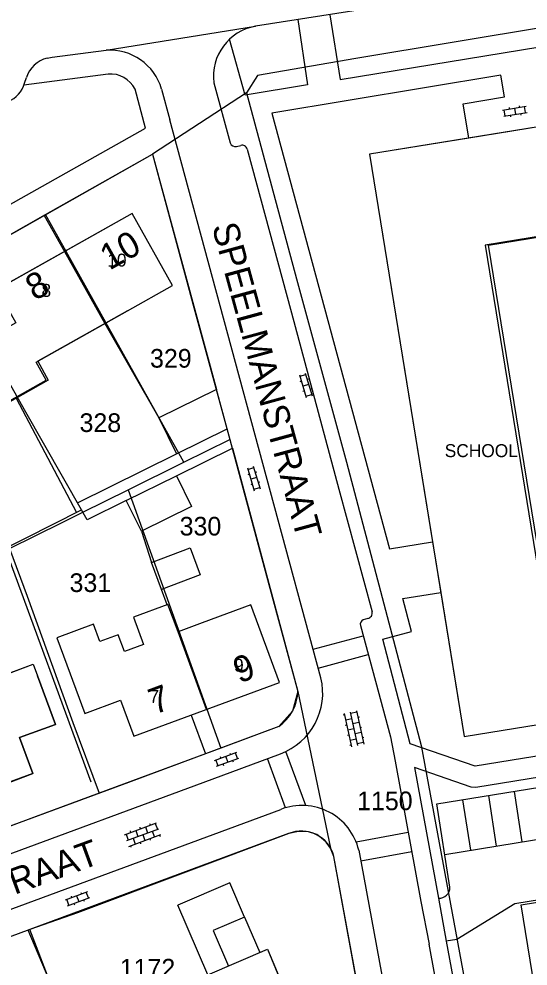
# Model space of a CAD drawing. Extents: x 148816 to 151297, y 399515 to 402500.
# Drawn here: x 150139.6 to 150188.7, y 400732.3 to 400823.7 of the extents above; entities that cross this region are included whole.
import ezdxf

# ---------------------------------------------------------------- set-up
doc = ezdxf.new("R2010")
doc.units = 0
for name, color, linetype in [('B01 Hoofdgebouw  [D] Norm', 7, 'Continuous'), ('B01 Hoofdgebouw  [T] Norm', 7, 'Continuous'), ('B01 Hoofdgebouw secundair [T] Gem', 7, 'Continuous'), ('B01 hoofgebouw', 7, 'Continuous'), ('B02 Bijgebouw  [D] Norm', 7, 'Continuous'), ('B02 Bijgebouw  [T] Norm', 7, 'Continuous'), ('B07 Tussenmuur  [D] Norm', 7, 'Continuous'), ('G01 perceelsgrens', 7, 'Continuous'), ('S02 Open verharding  Norm', 7, 'Continuous'), ('T03 Hek raster  [T] Norm', 7, 'Continuous'), ('T04 Haag heg  [D] Gem', 7, 'Continuous'), ('V00 Kant verharding algemeen  [T] Norm', 7, 'Continuous'), ('V00 Kant verharding algemeen secundair  [D] Gem', 7, 'Continuous'), ('V00 Kant verharding algemeen secundair  [T] Gem', 7, 'Continuous'), ('V00 Kant verharding algemeen secundair  [T] Norm', 7, 'Continuous'), ('Z01 perceelnummer', 7, 'Continuous'), ('Z02 huisnummer', 7, 'Continuous'), ('Z02 Huisnummer  [Tekst] Norm', 7, 'Continuous'), ('Z06 straatnaam', 7, 'Continuous'), ('Z09 Functieaanduiding  [Tekst] Norm', 7, 'Continuous')]:
    doc.layers.add(name, color=color, linetype=linetype)

msp = doc.modelspace()

# ---------------------------------------------------------------- linework, layer by layer
at = {"layer": 'B01 Hoofdgebouw  [D] Norm'}
for p, q in [((150150.075, 400795.51), (150141.408, 400790.641)), ((150141.408, 400790.641), (150142.428, 400788.825)), ((150142.428, 400788.825), (150136.279, 400785.371)), ((150153.979, 400767.178), (150150.638, 400765.948)), ((150154.953, 400764.532), (150153.979, 400767.178)), ((150150.638, 400765.948), (150151.611, 400763.304)), ((150146.784, 400765.254), (150143.26, 400763.957)), ((150147.4, 400763.581), (150146.784, 400765.254)), ((150157.28, 400765.38), (150154.953, 400764.532)), ((150143.26, 400763.957), (150144.222, 400761.344)), ((150149.184, 400764.238), (150147.4, 400763.581)), ((150149.776, 400762.629), (150149.184, 400764.238)), ((150151.611, 400763.304), (150149.776, 400762.629)), ((150137.214, 400760.006), (150140.975, 400761.39)), ((150140.975, 400761.39), (150141.384, 400760.278))]:
    msp.add_line(p, q, dxfattribs=at)
at = {"layer": 'B01 Hoofdgebouw  [T] Norm'}
for p, q in [((150150.525, 400804.91), (150137.465, 400797.57)), ((150154.43, 400797.955), (150150.525, 400804.91)), ((150150.075, 400795.51), (150154.43, 400797.955)), ((150161.97, 400767.12), (150157.28, 400765.38)), ((150164.75, 400759.64), (150161.97, 400767.12)), ((150144.21, 400761.34), (150145.95, 400756.65)), ((150143.11, 400755.59), (150141.39, 400760.28)), ((150150.68, 400754.45), (150164.75, 400759.64)), ((150145.95, 400756.65), (150149.4, 400757.92)), ((150149.4, 400757.92), (150150.68, 400754.45)), ((150139.66, 400754.32), (150143.11, 400755.59)), ((150140.94, 400750.84), (150139.66, 400754.32)), ((150138.655, 400750), (150140.94, 400750.84)), ((150161.374, 400736.991), (150158.352, 400735.69)), ((150161.374, 400736.991), (150162.845, 400733.574)), ((150158.352, 400735.69), (150159.823, 400732.273)), ((150162.845, 400733.574), (150163.58, 400733.89)), ((150163.58, 400733.89), (150166.47, 400727.02))]:
    msp.add_line(p, q, dxfattribs=at)
msp.add_lwpolyline([(150173.44, 400810.62), (150182.58, 400754.42), (150227.787, 400761.76), (150226.245, 400771.321), (150190.829, 400765.561), (150184.929, 400801.838), (150212.632, 400806.345), (150210.94, 400816.71), (150173.44, 400810.62)], dxfattribs=at)
at = {"layer": 'B01 Hoofdgebouw secundair [T] Gem'}
for p, q in [((150159.947, 400740.307), (150154.922, 400738.144)), ((150161.374, 400736.991), (150159.947, 400740.307)), ((150157.821, 400731.41), (150154.922, 400738.144))]:
    msp.add_line(p, q, dxfattribs=at)
at = {"layer": 'B01 hoofgebouw'}
for points in [[(150211.74, 400811.78), (150210.94, 400816.71), (150192.895, 400813.779), (150183.02, 400812.176), (150173.44, 400810.62), (150179.524, 400773.21), (150180.318, 400768.327), (150182.58, 400754.42), (150187.52, 400755.22)], [(150211.74, 400811.78), (150212.611, 400806.413), (150184.587, 400801.855), (150190.51, 400765.438), (150225.821, 400771.181)], [(150150.074, 400795.508), (150154.433, 400797.957), (150150.526, 400804.909), (150137.467, 400797.571), (150139.283, 400794.338), (150133.172, 400790.905), (150131.376, 400794.102), (150118.304, 400786.757), (150120.125, 400783.516), (150114.017, 400780.084), (150111.964, 400783.738), (150105.861, 400780.309), (150110.028, 400772.894), (150114.387, 400775.343)], [(150114.387, 400775.343), (150115.501, 400775.969), (150116.441, 400774.297), (150122.964, 400777.963), (150122.01, 400779.66), (150134.694, 400786.787), (150135.639, 400785.106), (150142.229, 400788.809), (150141.25, 400790.551), (150150.074, 400795.508)], [(150153.092, 400785.165), (150154.803, 400781.704), (150159.697, 400784.124), (150158.669, 400787.922), (150153.092, 400785.165)], [(150149.955, 400777.195), (150154.8, 400779.59), (150156.264, 400776.629), (150151.419, 400774.234), (150149.955, 400777.195)], [(150187.52, 400755.22), (150227.367, 400761.673), (150225.821, 400771.181)], [(150157.28, 400765.38), (150154.958, 400764.518), (150153.979, 400767.178), (150150.638, 400765.948), (150151.611, 400763.304), (150149.776, 400762.629), (150149.184, 400764.238), (150147.4, 400763.581), (150146.784, 400765.254), (150143.26, 400763.957), (150144.21, 400761.34)], [(150144.21, 400761.34), (150145.95, 400756.65), (150149.4, 400757.92), (150150.68, 400754.45), (150164.75, 400759.64), (150161.97, 400767.12), (150157.28, 400765.38)], [(150120.38, 400752.52), (150119.961, 400753.658), (150123.624, 400755.006), (150124.298, 400753.174), (150137.888, 400758.174), (150137.214, 400760.006), (150140.975, 400761.39), (150141.39, 400760.28)], [(150141.39, 400760.28), (150143.11, 400755.59), (150139.66, 400754.32), (150140.94, 400750.84), (150126.85, 400745.66), (150125.58, 400749.11), (150122.1, 400747.83), (150120.38, 400752.52)], [(150155.38, 400718.47), (150153.44, 400723.07), (150160.14, 400725.91), (150157.82, 400731.41), (150163.58, 400733.89), (150166.47, 400727.02), (150169.7, 400728.4), (150171.06, 400725.16), (150165.57, 400722.81), (150168.37, 400716.18), (150171.58, 400717.53), (150172.96, 400714.27), (150167.44, 400711.94), (150170.28, 400705.32), (150173.47, 400706.69), (150174.87, 400703.45), (150159.17, 400696.75), (150157.22, 400701.32)]]:
    msp.add_lwpolyline(points, dxfattribs=at)
at = {"layer": 'B02 Bijgebouw  [D] Norm'}
for points in [[(150149.955, 400777.195), (150154.8, 400779.59), (150156.264, 400776.629), (150151.419, 400774.234)], [(150152.378, 400771.226), (150156.12, 400772.622), (150157.091, 400770.019), (150153.349, 400768.623)]]:
    msp.add_lwpolyline(points, close=True, dxfattribs=at)
at = {"layer": 'B02 Bijgebouw  [T] Norm'}
msp.add_lwpolyline([(150153.092, 400785.165), (150154.803, 400781.704), (150159.697, 400784.124), (150158.669, 400787.922)], close=True, dxfattribs=at)
at = {"layer": 'B07 Tussenmuur  [D] Norm'}
for p, q in [((150143.994, 400801.24), (150147.901, 400794.288)), ((150143.994, 400801.24), (150147.901, 400794.288)), ((150157.715, 400757.045), (150154.953, 400764.532)), ((150157.715, 400757.045), (150154.953, 400764.532))]:
    msp.add_line(p, q, dxfattribs=at)
at = {"layer": 'G01 perceelsgrens'}
for points in [[(150237.169, 400830.801), (150209.517, 400826.09), (150172.112, 400819.859), (150162.635, 400818.228), (150161.545, 400816.539)], [(150161.545, 400816.539), (150152.49, 400810.61)], [(150161.545, 400816.539), (150166.393, 400798.589), (150171.208, 400780.891), (150178.415, 400753.549), (150183.158, 400727.989), (150188.483, 400699.438), (150191.03, 400685.062), (150192.386, 400683.017), (150192.739, 400683.05), (150194.946, 400682.447)], [(150142.16, 400804.788), (150152.49, 400810.61)], [(150152.49, 400810.61), (150156.489, 400795.828), (150159.94, 400783.071)], [(150132.554, 400799.373), (150142.16, 400804.788)], [(150155.525, 400780.888), (150142.16, 400804.788)], [(150145.758, 400776.061), (150140.132, 400785.933), (150132.554, 400799.373)], [(150155.525, 400780.888), (150159.94, 400783.071)], [(150159.94, 400783.071), (150163.719, 400769.098), (150166.51, 400758.78)], [(150150.126, 400778.22), (150155.525, 400780.888)], [(150145.758, 400776.061), (150150.126, 400778.22)], [(150150.126, 400778.22), (150159.079, 400753.31)], [(150138.69, 400772.557), (150143.756, 400775.071), (150145.758, 400776.061)], [(150138.69, 400772.557), (150140.399, 400767.981), (150144.785, 400755.779), (150147.35, 400748.96)], [(150166.51, 400758.78), (150166.003, 400756.866), (150164.681, 400755.39), (150159.079, 400753.31)], [(150166.51, 400758.78), (150169.679, 400743.661)], [(150159.079, 400753.31), (150147.35, 400748.96)], [(150147.35, 400748.96), (150141.267, 400746.703), (150135.375, 400744.516)], [(150169.679, 400743.661), (150169.258, 400744.231), (150168.76, 400744.642), (150168.343, 400744.955), (150167.55, 400745.226), (150166.569, 400745.268), (150165.632, 400745.051), (150145.242, 400737.414), (150140.661, 400735.812)], [(150173.169, 400725.574), (150170, 400742.85), (150169.679, 400743.661)], [(150140.661, 400735.812), (150130.636, 400732.103)], [(150147.11, 400719.942), (150142.52, 400730.93), (150140.661, 400735.812)]]:
    msp.add_lwpolyline(points, dxfattribs=at)
at = {"layer": 'S02 Open verharding  Norm'}
for p, q in [((150186.286, 400814.867), (150188.555, 400815.247)), ((150186.902, 400815.122), (150186.927, 400814.974)), ((150187.42, 400815.057), (150187.52, 400814.465)), ((150187.889, 400815.287), (150187.914, 400815.14)), ((150188.506, 400814.63), (150188.407, 400815.222)), ((150186.385, 400814.275), (150188.654, 400814.655)), ((150186.533, 400814.3), (150186.434, 400814.892)), ((150187.026, 400814.382), (150187.051, 400814.235)), ((150188.013, 400814.548), (150188.038, 400814.4)), ((150166.704, 400789.186), (150167.279, 400789.358)), ((150167.236, 400789.502), (150167.895, 400787.298)), ((150166.661, 400789.33), (150167.32, 400787.126)), ((150166.847, 400788.707), (150166.703, 400788.664)), ((150167.566, 400788.922), (150167.422, 400788.879)), ((150167.134, 400787.749), (150166.99, 400787.706)), ((150167.565, 400788.4), (150166.991, 400788.228)), ((150167.853, 400787.964), (150167.709, 400787.921)), ((150167.277, 400787.27), (150167.852, 400787.442)), ((150161.642, 400780.348), (150162.301, 400778.144)), ((150161.685, 400780.204), (150162.26, 400780.376)), ((150162.217, 400780.52), (150162.876, 400778.316)), ((150161.828, 400779.725), (150161.684, 400779.682)), ((150162.546, 400779.418), (150161.972, 400779.246)), ((150162.547, 400779.94), (150162.403, 400779.897)), ((150162.115, 400778.767), (150161.971, 400778.724)), ((150162.258, 400778.288), (150162.833, 400778.46)), ((150162.834, 400778.982), (150162.69, 400778.939)), ((150171.027, 400756.505), (150170.88, 400756.473)), ((150170.995, 400756.652), (150171.703, 400753.429)), ((150171.581, 400756.781), (150172.289, 400753.558)), ((150172.199, 400756.763), (150171.613, 400756.634)), ((150172.167, 400756.91), (150172.875, 400753.686)), ((150171.72, 400756.146), (150171.134, 400756.017)), ((150172.414, 400755.786), (150171.828, 400755.657)), ((150172.306, 400756.275), (150172.453, 400756.307)), ((150171.242, 400755.529), (150171.095, 400755.496)), ((150171.935, 400755.169), (150171.349, 400755.04)), ((150172.628, 400754.81), (150172.042, 400754.681)), ((150172.521, 400755.298), (150172.668, 400755.33)), ((150171.456, 400754.552), (150171.31, 400754.52)), ((150171.564, 400754.064), (150172.15, 400754.192)), ((150172.843, 400753.833), (150172.257, 400753.704)), ((150172.736, 400754.321), (150172.882, 400754.354)), ((150158.465, 400752.12), (150160.625, 400752.91)), ((150159.963, 400752.827), (150160.015, 400752.686)), ((150160.69, 400752.295), (150160.484, 400752.858)), ((150171.671, 400753.575), (150171.525, 400753.543)), ((150158.812, 400751.608), (150158.606, 400752.171)), ((150158.671, 400751.556), (150160.831, 400752.346)), ((150159.024, 400752.484), (150159.075, 400752.343)), ((150159.545, 400752.515), (150159.751, 400751.951)), ((150160.221, 400752.123), (150160.272, 400751.982)), ((150159.281, 400751.78), (150159.333, 400751.639)), ((150149.792, 400744.948), (150152.888, 400746.09)), ((150150, 400744.385), (150153.096, 400745.527)), ((150151.34, 400745.519), (150151.288, 400745.66)), ((150151.809, 400745.692), (150152.017, 400745.129)), ((150152.278, 400745.865), (150152.226, 400746.006)), ((150152.747, 400746.038), (150152.955, 400745.475)), ((150149.933, 400745), (150150.141, 400744.437)), ((150150.208, 400743.822), (150153.304, 400744.964)), ((150150.402, 400745.173), (150150.35, 400745.313)), ((150150.61, 400744.61), (150150.818, 400744.047)), ((150150.871, 400745.346), (150151.079, 400744.783)), ((150151.548, 400744.956), (150151.756, 400744.393)), ((150152.694, 400744.739), (150152.486, 400745.302)), ((150153.163, 400744.912), (150153.215, 400744.772)), ((150150.349, 400743.874), (150150.4, 400743.733)), ((150151.287, 400744.22), (150151.339, 400744.079)), ((150152.225, 400744.566), (150152.277, 400744.426)), ((150144.073, 400738.662), (150146.23, 400739.461)), ((150145.569, 400739.376), (150145.621, 400739.235)), ((150146.298, 400738.846), (150146.09, 400739.409)), ((150144.422, 400738.151), (150144.214, 400738.714)), ((150144.282, 400738.099), (150146.439, 400738.898)), ((150144.631, 400739.028), (150144.683, 400738.888)), ((150144.891, 400738.325), (150144.943, 400738.184)), ((150145.152, 400739.061), (150145.36, 400738.499)), ((150145.829, 400738.672), (150145.881, 400738.532))]:
    msp.add_line(p, q, dxfattribs=at)
at = {"layer": 'T03 Hek raster  [T] Norm'}
msp.add_lwpolyline([(150191.711, 400715.833), (150188.08, 400738.171), (150236.233, 400746.014)], dxfattribs=at)
at = {"layer": 'T04 Haag heg  [D] Gem'}
for p, q in [((150142.034, 400804.716), (150143.994, 400801.24)), ((150147.901, 400794.288), (150153.092, 400785.165)), ((150139.336, 400787.088), (150145.161, 400776.046)), ((150151.419, 400774.234), (150152.378, 400771.226)), ((150138.253, 400772.562), (150146.548, 400750.058)), ((150153.893, 400767.146), (150153.349, 400768.623)), ((150156.217, 400756.492), (150157.593, 400752.76))]:
    msp.add_line(p, q, dxfattribs=at)
msp.add_lwpolyline([(150106.34, 400758.459), (150116.325, 400761.859), (150126.723, 400766.746), (150145.632, 400776.284)], dxfattribs=at)
at = {"layer": 'V00 Kant verharding algemeen  [T] Norm'}
for p, q in [((150148, 400820.653), (150162.417, 400822.966)), ((150148.207, 400818.35), (150140.079, 400817.284)), ((150140.14, 400817.477), (150140.312, 400818.03)), ((150151.821, 400813.123), (150150.81, 400816.905)), ((150153.368, 400816.897), (150154.162, 400813.946)), ((150158.414, 400817.521), (150159.989, 400811.703)), ((150133.349, 400802.744), (150151.821, 400813.123)), ((150168.74, 400760.1), (150154.162, 400813.946)), ((150164.68, 400755.39), (150150.155, 400750)), ((150157.37, 400750), (150164.83, 400752.76)), ((150150.155, 400750), (150102.88, 400732.46)), ((150103.831, 400730.184), (150157.37, 400750)), ((150102.82, 400724.47), (150164.87, 400747.39)), ((150165.63, 400745.05), (150104.01, 400722.25)), ((150180.5, 400685.59), (150170, 400742.85)), ((150172.4, 400743.45), (150182.94, 400686.12)), ((150142.52, 400730.93), (150140.5, 400735.752))]:
    msp.add_line(p, q, dxfattribs=at)
for points in [[(150262.361, 400839.311), (150240.257, 400835.708), (150213.649, 400830.972), (150162.417, 400822.966)], [(150169.603, 400824.082), (150170.591, 400817.824), (150210.912, 400824.41), (150209.977, 400830.395)], [(150166.516, 400823.602), (150167.464, 400817.305), (150161.427, 400816.324), (150159.935, 400821.726)], [(150142.308, 400819.885), (150142.808, 400819.97), (150148, 400820.653)], [(150183.02, 400812.176), (150182.48, 400815.472), (150186.457, 400816.163), (150186.108, 400818.229), (150164.007, 400814.589), (150175.379, 400772.529), (150179.524, 400773.21)], [(150160.598, 400811.355), (150160.999, 400811.46)], [(150090.858, 400767.036), (150091.773, 400767.323), (150091.302, 400776.116), (150113.142, 400788.404), (150135.302, 400800.908), (150152.489, 400810.613), (150158.669, 400787.922)], [(150161.615, 400811.103), (150165.891, 400795.311), (150170.476, 400778.308), (150173.68, 400766.461)], [(150154.8, 400779.59), (150160.201, 400782.261), (150166.51, 400758.78)], [(150149.955, 400777.195), (150146.177, 400775.326), (150145.237, 400776.977), (150154.803, 400781.704)], [(150217.491, 400769.897), (150216.886, 400773.609), (150227.666, 400775.362), (150230.311, 400759.108), (150183.621, 400751.548), (150177.362, 400753.721), (150174.715, 400763.815), (150177.492, 400764.571), (150176.667, 400767.734), (150180.318, 400768.328)], [(150173.268, 400765.82), (150172.816, 400765.684)], [(150172.555, 400765.124), (150175.468, 400754.393), (150175.908, 400752.058), (150178.404, 400738.509)], [(150181.182, 400739.884), (150179.932, 400747.916), (150229.631, 400755.954), (150230.097, 400753.18), (150231.23, 400753.396), (150230.62, 400757.119), (150222.539, 400755.795), (150183.7, 400749.498)], [(150183.7, 400749.498), (150183.251, 400749.54), (150177.778, 400751.432), (150180.095, 400738.821)], [(150231.624, 400750.544), (150230.592, 400750.364), (150231.413, 400745.5), (150220.383, 400743.603), (150187.477, 400738.28), (150181.861, 400734.838), (150180.849, 400734.682), (150189.65, 400687.12)], [(150179.167, 400734.37), (150180.264, 400728.416), (150183.432, 400709.624), (150187.5, 400689.251), (150187.724, 400688.043), (150187.99, 400686.69)]]:
    msp.add_lwpolyline(points, dxfattribs=at)
for centre, radius, start, end in [((150163.277, 400818.139), 4.903, 100.10818, 187.24741), ((150148.337, 400815.421), 5.243, 16.34984, 93.68905), ((150143.004, 400817.134), 2.837, 104.20739, 161.59884), ((150148.419, 400815.664), 2.694, 27.42058, 94.50759), ((150137.585, 400818.173), 2.648, 291.15697, 344.75087), ((150160.486, 400811.867), 0.524, 198.21223, 282.298), ((150161.135, 400810.985), 0.494, 13.79325, 106.01827), ((150173.053, 400765.233), 0.51, 117.73711, 192.28513), ((150173.173, 400766.334), 0.522, 280.44626, 14.09232), ((150162.673, 400758.62), 6.244, 290.20382, 13.70794), ((150162.291, 400758.868), 4.22, 304.4783, 358.79931), ((150166.914, 400742.131), 5.643, 13.52342, 111.23581), ((150166.866, 400742.065), 3.231, 14.06661, 112.48905), ((150180.179, 400739.823), 1.005, 265.23246, 3.48843)]:
    msp.add_arc(centre, radius, start, end, dxfattribs=at)
at = {"layer": 'V00 Kant verharding algemeen secundair  [D] Gem'}
for p, q in [((150182.42, 400748.318), (150183.178, 400743.447)), ((150184.907, 400748.721), (150185.665, 400743.85)), ((150187.395, 400749.123), (150188.153, 400744.252))]:
    msp.add_line(p, q, dxfattribs=at)
at = {"layer": 'V00 Kant verharding algemeen secundair  [T] Gem'}
for p, q in [((150167.996, 400762.846), (150172.818, 400764.155)), ((150167.996, 400762.846), (150172.818, 400764.155)), ((150168.487, 400761.033), (150173.31, 400762.342)), ((150168.487, 400761.033), (150173.31, 400762.342)), ((150167.275, 400747.762), (150165.346, 400752.977)), ((150165.329, 400747.547), (150163.572, 400752.295)), ((150172.141, 400744.258), (150177.174, 400745.185)), ((150172.588, 400742.426), (150177.516, 400743.333))]:
    msp.add_line(p, q, dxfattribs=at)
at = {"layer": 'V00 Kant verharding algemeen secundair  [T] Norm'}
msp.add_line((150180.095, 400738.821), (150180.849, 400734.682), dxfattribs=at)
for points in [[(150180.69, 400743.045), (150189.183, 400744.419), (150205.545, 400747.061), (150222.002, 400749.717), (150230.431, 400751.087), (150230.592, 400750.364)], [(150178.404, 400738.509), (150179.182, 400734.373)]]:
    msp.add_lwpolyline(points, dxfattribs=at)

# ---------------------------------------------------------------- texts
at = {"layer": 'Z01 perceelnummer'}
for s, p in [('329', (150152.25, 400790.021)), ('328', (150145.447, 400783.812)), ('330', (150155.108, 400773.82)), ('331', (150144.481, 400768.369)), ('1150', (150172.241, 400747.315)), ('1172', (150149.329, 400731.165))]:
    msp.add_text(s, height=1.8, dxfattribs=at).set_placement(p)
at = {"layer": 'Z02 huisnummer'}
for s, rotation, p in [('10', 29.33279, (150148.333, 400799.373)), ('8', 28.82084, (150141.121, 400796.43)), ('9', 20.2475, (150160.854, 400759.535)), ('7', 20.2475, (150152.686, 400756.522))]:
    msp.add_text(s, height=2.5, rotation=rotation, dxfattribs=at).set_placement(p)
at = {"layer": 'Z02 Huisnummer  [Tekst] Norm'}
for s, p in [('10', (150148.12, 400799.77)), ('8', (150141.772, 400796.851)), ('9', (150160.36, 400760.685)), ('7', (150152.19, 400757.67))]:
    msp.add_text(s, height=1.25, dxfattribs=at).set_placement(p)
at = {"layer": 'Z06 straatnaam'}
for s, rotation, p in [('SPEELMANSTRAAT', 285.24507, (150158.204, 400803.649)), ('VAN DE VENSTRAAT', 20.12017, (150116.14, 400730.702))]:
    msp.add_text(s, height=2.5, rotation=rotation, dxfattribs=at).set_placement(p)
at = {"layer": 'Z09 Functieaanduiding  [Tekst] Norm'}
msp.add_text('SCHOOL', height=1.25, dxfattribs=at).set_placement((150180.695, 400781.385))

doc.saveas('drawing.dxf')
